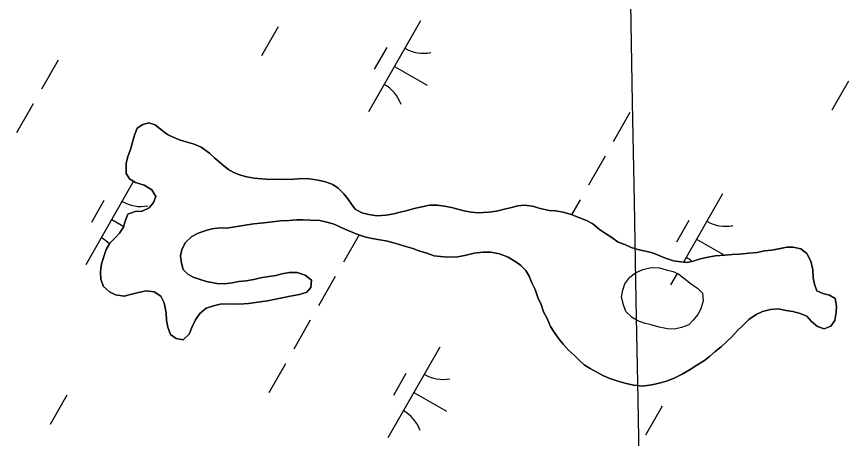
# Model space of a CAD drawing. Extents: x 3930721 to 3950824, y 220441 to 242861.
# Drawn here: x 3945758.1 to 3946155.6, y 231574.2 to 231775.8 of the extents above; entities that cross this region are included whole.
import ezdxf

# ---------------------------------------------------------------- set-up
doc = ezdxf.new("R2010")
doc.units = 0
for name, color, linetype in [('V-GRID-MAJR', 7, 'Continuous'), ('V-TOPO-SHOR', 7, 'Continuous'), ('V-WETL-SWMP', 7, 'Continuous')]:
    doc.layers.add(name, color=color, linetype=linetype)

msp = doc.modelspace()

# ---------------------------------------------------------------- linework, layer by layer
at = {"layer": 'V-GRID-MAJR'}
msp.add_spline([(3946094.66, 229416.34), (3946078.33, 230314.51), (3945968.14, 236374.43), (3945944.62, 237667.83)], degree=3, dxfattribs=at)
at = {"layer": 'V-TOPO-SHOR'}
for points in [[(3945858.64, 231674.63), (3945855.36, 231674.92), (3945851.44, 231674.39), (3945847.52, 231673.21), (3945844.58, 231672.2), (3945841.81, 231670.7), (3945838.9, 231667.88), (3945837.13, 231664.43), (3945836.51, 231661.48), (3945836.87, 231658.04), (3945837.72, 231654.94), (3945839.87, 231652.67), (3945842.5, 231651.22), (3945845.79, 231650.11), (3945848.91, 231649.16), (3945853.83, 231648.23), (3945857.6, 231648.1), (3945861.19, 231648.63), (3945864.3, 231649.15), (3945867.89, 231649.51), (3945871.49, 231650.21), (3945874.59, 231650.89), (3945878.68, 231651.59), (3945881.94, 231652.11), (3945884.89, 231652.8), (3945888.31, 231653.49), (3945892.24, 231653.53), (3945896.02, 231652.25), (3945898.99, 231649.83), (3945898.7, 231646.39), (3945896.76, 231644.08), (3945893.33, 231643.06), (3945888.92, 231642.2), (3945885.82, 231641.51), (3945881.08, 231640.64), (3945877.98, 231639.96), (3945873.4, 231639.26), (3945868.99, 231638.72), (3945864.41, 231638.35), (3945859.82, 231638.46), (3945855.4, 231638.42), (3945852.14, 231637.57), (3945848.71, 231636.39), (3945845.63, 231633.9), (3945843.53, 231630.93), (3945841.77, 231627.15), (3945840.65, 231624.03), (3945837.73, 231621.38), (3945834.29, 231622), (3945831.65, 231623.94), (3945830.31, 231627.36), (3945829.78, 231630.63), (3945829.58, 231634.23), (3945828.55, 231638.97), (3945827.04, 231642.23), (3945823.91, 231644.32), (3945819.98, 231644.77), (3945816.39, 231643.92), (3945812.47, 231643.06), (3945809.53, 231642.21), (3945805.43, 231642.83), (3945802.47, 231644.27), (3945799.66, 231646.86), (3945798.32, 231650.12), (3945798.12, 231654.05), (3945798.73, 231657.65), (3945799.85, 231661.1), (3945800.96, 231664.55), (3945802.73, 231667.52), (3945805.16, 231670.16), (3945807.26, 231672.31), (3945809.2, 231675.11), (3945809.98, 231678.07), (3945811.26, 231681.35), (3945814.69, 231682.7), (3945818.12, 231682.9), (3945821.38, 231684.4), (3945823.48, 231687.04), (3945824.6, 231689.83), (3945822.77, 231693.09), (3945819.14, 231695.18), (3945814.87, 231696.61), (3945812.07, 231698.22), (3945810.41, 231700.82), (3945810.53, 231705.57), (3945811.31, 231709.02), (3945812.58, 231712.3), (3945813.53, 231715.75), (3945814.48, 231719.2), (3945815.76, 231722.48), (3945818.36, 231724.31), (3945821.3, 231724.99), (3945824.25, 231724.04), (3945827.72, 231721.46), (3945830.19, 231719.52), (3945833.64, 231717.92), (3945836.44, 231716.8), (3945839.56, 231715.85), (3945843, 231714.9), (3945846.29, 231713.46), (3945850.25, 231710.56)], [(3945850.25, 231710.56), (3945852.73, 231708.29), (3945856.2, 231705.22), (3945859.5, 231702.63), (3945862.29, 231701.18), (3945865.09, 231700.07), (3945868.21, 231699.28), (3945871.65, 231698.66), (3945875.26, 231698.21), (3945879.19, 231697.92), (3945882.95, 231698.12), (3945886.39, 231697.99), (3945890.64, 231698.2), (3945894.57, 231698.4), (3945898.01, 231698.27), (3945902.27, 231697.66), (3945905.72, 231696.88), (3945909.17, 231695.6), (3945911.81, 231693.83), (3945914.45, 231691.07), (3945916.44, 231688.8), (3945918.1, 231686.2), (3945919.93, 231683.76), (3945923.06, 231681.99), (3945926.5, 231681.21), (3945930.27, 231680.59), (3945934.69, 231680.96), (3945938.45, 231681.49), (3945941.39, 231682.34), (3945944.33, 231683.03), (3945948.08, 231684.05), (3945951.84, 231684.9), (3945955.43, 231685.76), (3945959.03, 231685.63), (3945962.64, 231685.18), (3945965.92, 231684.55), (3945969.04, 231683.77), (3945971.99, 231682.98), (3945975.27, 231682.36), (3945978.71, 231682.07), (3945983.78, 231682.28), (3945987.38, 231682.81), (3945990.64, 231683.66), (3945994.56, 231684.52), (3945997.66, 231685.37), (3946000.77, 231685.73), (3946004.7, 231685.27), (3946008.32, 231684.16), (3946012.58, 231683.23), (3946015.69, 231682.93), (3946019.3, 231682.31), (3946023.08, 231681.21), (3946026.86, 231679.77), (3946030.47, 231678.33), (3946033.44, 231676.73), (3946036.74, 231674.14), (3946039.54, 231672.2), (3946042.5, 231670.27), (3946045.64, 231668.01), (3946048.76, 231666.9), (3946051.88, 231665.46), (3946055, 231664.5), (3946058.61, 231663.72), (3946062.06, 231662.94), (3946065.51, 231661.5), (3946068.3, 231660.38), (3946072.08, 231659.11), (3946075.52, 231658.65), (3946078.8, 231658.36), (3946081.9, 231659.05), (3946085, 231660.06), (3946088.43, 231660.91), (3946092.19, 231661.44), (3946096.77, 231661.82), (3946100.04, 231662.18), (3946103.64, 231662.21), (3946108.06, 231662.75), (3946111.98, 231663.12), (3946115.58, 231663.81), (3946119.01, 231664.17), (3946122.6, 231664.86), (3946126.2, 231665.55), (3946129.31, 231665.58), (3946132.92, 231664.8), (3946135.72, 231662.54), (3946137.72, 231658.96), (3946138.58, 231654.87), (3946138.79, 231650.95), (3946139.47, 231648.01), (3946140.48, 231644.74), (3946143.45, 231643.46), (3946146.56, 231642.68), (3946149.36, 231641.07), (3946149.89, 231637.47), (3946149.76, 231634.36), (3946149.14, 231630.59), (3946147.21, 231627.79), (3946144.11, 231626.61), (3946140.82, 231627.72), (3946138.01, 231630.15), (3946135.7, 231632.58)], [(3946135.7, 231632.58), (3946132.57, 231633.86), (3946129.13, 231634.81), (3946125.85, 231635.43), (3946122.08, 231636.21), (3946118.48, 231635.85), (3946114.56, 231634.82), (3946111.63, 231633.48), (3946108.05, 231630.99), (3946105.13, 231628.18), (3946102.7, 231625.87), (3946099.95, 231622.73), (3946097.35, 231620.41), (3946094.76, 231617.93), (3946092, 231615.77), (3946089.24, 231613.29), (3946086.8, 231611.46), (3946083.23, 231609.3), (3946079.97, 231607.14), (3946076.23, 231604.97), (3946072.65, 231603.14), (3946069.22, 231601.79), (3946065.8, 231600.77), (3946061.71, 231599.75), (3946057.3, 231599.21), (3946053.04, 231599.66), (3946049.43, 231600.44), (3946045, 231601.71), (3946041.55, 231602.82), (3946038.26, 231604.26), (3946035.46, 231605.87), (3946032.17, 231607.64), (3946029.37, 231609.41), (3946027.06, 231611.51), (3946024.74, 231613.78), (3946021.94, 231616.37), (3946019.29, 231619.29), (3946017.29, 231621.89), (3946014.97, 231624.98), (3946013.31, 231627.74), (3946011.63, 231631.49), (3946009.96, 231634.75), (3946008.78, 231638.17), (3946007.27, 231641.6), (3946005.93, 231645.35), (3946004.25, 231648.93), (3946003.08, 231651.7), (3946001.41, 231654.47), (3945999.1, 231656.9), (3945996.62, 231658.68), (3945993, 231660.77), (3945988.89, 231662.36), (3945984.79, 231663.3), (3945981.03, 231663.26), (3945976.78, 231662.73), (3945973.02, 231661.87), (3945968.94, 231661.01), (3945964.19, 231660.8), (3945960.75, 231661.1), (3945957.64, 231661.55), (3945953.69, 231662.99), (3945950.74, 231663.78), (3945947.45, 231665.05), (3945943.02, 231666.32), (3945938.92, 231667.59), (3945935.3, 231668.53), (3945931.7, 231669.15), (3945928.09, 231669.77), (3945924.97, 231670.39), (3945920.7, 231671.82), (3945916.92, 231673.42), (3945913.14, 231675.02), (3945909.85, 231676.62), (3945906.41, 231677.57), (3945902.96, 231678.35), (3945898.54, 231678.47), (3945894.93, 231678.76), (3945891.82, 231678.73), (3945888.39, 231678.37), (3945884.3, 231678.16), (3945880.38, 231677.8), (3945876.29, 231677.26), (3945871.55, 231676.72), (3945868.27, 231676.36), (3945858.64, 231674.63)], [(3946080.6, 231648), (3946083.56, 231646.07), (3946085.88, 231643.63), (3946086.24, 231640.04), (3946085.14, 231636.1), (3946083.69, 231633.46), (3946081.43, 231630.66), (3946079.32, 231628.51), (3946075.9, 231627.16), (3946072.46, 231626.47), (3946069.19, 231626.61), (3946065.25, 231627.38), (3946061.31, 231628.49), (3946058.03, 231629.28), (3946055.07, 231630.39), (3946052.27, 231632), (3946049.3, 231634.92), (3946048.12, 231638.02), (3946047.26, 231641.77), (3946047.89, 231645.05), (3946048.83, 231648.17), (3946051.1, 231651.3), (3946053.86, 231653.3), (3946057.44, 231654.97), (3946061.36, 231655.83), (3946065.29, 231655.7), (3946068.58, 231654.75), (3946071.86, 231653.97), (3946074.65, 231652.69), (3946080.6, 231648)]]:
    msp.add_lwpolyline(points, dxfattribs=at)
at = {"layer": 'V-WETL-SWMP'}
for p, q in [((3945951.16, 231773.75), (3945926.31, 231730.36)), ((3945883.04, 231770.93), (3945875.09, 231757.05)), ((3945935.02, 231761.09), (3945929.06, 231750.68)), ((3945778, 231755.04), (3945770.05, 231741.15)), ((3945938.74, 231752.05), (3945954.36, 231743.11)), ((3946155.62, 231744.99), (3946147.66, 231731.11)), ((3945766.07, 231734.21), (3945758.12, 231720.33)), ((3946051.24, 231729.92), (3946043.28, 231716.04)), ((3945815.76, 231722.48), (3945814.48, 231719.2)), ((3945818.36, 231724.31), (3945815.76, 231722.48)), ((3945821.3, 231724.99), (3945818.36, 231724.31)), ((3945824.25, 231724.04), (3945821.3, 231724.99)), ((3945827.72, 231721.46), (3945824.25, 231724.04)), ((3945814.48, 231719.2), (3945813.53, 231715.75)), ((3945830.19, 231719.52), (3945827.72, 231721.46)), ((3945833.64, 231717.92), (3945830.19, 231719.52)), ((3945836.44, 231716.8), (3945833.64, 231717.92)), ((3945813.53, 231715.75), (3945812.58, 231712.3)), ((3945839.56, 231715.85), (3945836.44, 231716.8)), ((3945843, 231714.9), (3945839.56, 231715.85)), ((3945846.29, 231713.46), (3945843, 231714.9)), ((3945812.58, 231712.3), (3945811.31, 231709.02)), ((3945850.25, 231710.56), (3945846.29, 231713.46)), ((3945852.73, 231708.29), (3945850.25, 231710.56)), ((3945811.31, 231709.02), (3945810.52, 231705.57)), ((3945856.2, 231705.22), (3945852.73, 231708.29)), ((3946039.31, 231709.1), (3946031.36, 231695.21)), ((3945810.52, 231705.57), (3945810.41, 231700.82)), ((3945859.5, 231702.63), (3945856.2, 231705.22)), ((3945862.3, 231701.18), (3945859.5, 231702.63)), ((3945810.41, 231700.82), (3945812.07, 231698.22)), ((3945812.07, 231698.22), (3945814.87, 231696.61)), ((3945865.09, 231700.07), (3945862.3, 231701.18)), ((3945868.21, 231699.28), (3945865.09, 231700.07)), ((3945871.65, 231698.66), (3945868.21, 231699.28)), ((3945875.26, 231698.21), (3945871.65, 231698.66)), ((3945879.19, 231697.92), (3945875.26, 231698.21)), ((3945882.95, 231698.12), (3945879.19, 231697.92)), ((3945886.39, 231697.99), (3945882.95, 231698.12)), ((3945890.64, 231698.2), (3945886.39, 231697.99)), ((3945894.57, 231698.4), (3945890.64, 231698.2)), ((3945898.01, 231698.27), (3945894.57, 231698.4)), ((3945902.27, 231697.66), (3945898.01, 231698.27)), ((3945814.01, 231697.11), (3945791.12, 231657.15)), ((3945814.87, 231696.61), (3945819.14, 231695.18)), ((3945819.14, 231695.18), (3945822.77, 231693.09)), ((3945905.72, 231696.88), (3945902.27, 231697.66)), ((3945909.17, 231695.6), (3945905.72, 231696.88)), ((3945911.81, 231693.83), (3945909.17, 231695.6)), ((3945822.77, 231693.09), (3945824.6, 231689.83)), ((3945914.45, 231691.07), (3945911.81, 231693.83)), ((3945916.44, 231688.8), (3945914.45, 231691.07)), ((3946095.5, 231691.08), (3946076.86, 231658.53)), ((3945799.83, 231687.88), (3945793.87, 231677.47)), ((3945823.48, 231687.04), (3945821.38, 231684.4)), ((3945824.6, 231689.83), (3945823.48, 231687.04)), ((3945918.1, 231686.2), (3945916.44, 231688.8)), ((3945919.93, 231683.76), (3945918.1, 231686.2)), ((3946027.38, 231688.27), (3946023.29, 231681.12)), ((3945814.69, 231682.7), (3945811.26, 231681.35)), ((3945818.12, 231682.9), (3945814.69, 231682.7)), ((3945821.38, 231684.4), (3945818.12, 231682.9)), ((3945923.06, 231681.99), (3945919.93, 231683.76)), ((3945926.5, 231681.21), (3945923.06, 231681.99)), ((3945941.39, 231682.34), (3945938.45, 231681.49)), ((3945944.33, 231683.03), (3945941.39, 231682.34)), ((3945948.08, 231684.05), (3945944.33, 231683.03)), ((3945951.83, 231684.9), (3945948.08, 231684.05)), ((3945955.43, 231685.76), (3945951.83, 231684.9)), ((3945959.03, 231685.63), (3945955.43, 231685.76)), ((3945962.64, 231685.18), (3945959.03, 231685.63)), ((3945965.92, 231684.55), (3945962.64, 231685.18)), ((3945969.03, 231683.77), (3945965.92, 231684.55)), ((3945971.99, 231682.98), (3945969.03, 231683.77)), ((3945975.27, 231682.36), (3945971.99, 231682.98)), ((3945978.71, 231682.07), (3945975.27, 231682.36)), ((3945983.78, 231682.28), (3945978.71, 231682.07)), ((3945987.38, 231682.81), (3945983.78, 231682.28)), ((3945990.64, 231683.66), (3945987.38, 231682.81)), ((3945994.56, 231684.52), (3945990.64, 231683.66)), ((3945997.66, 231685.37), (3945994.56, 231684.52)), ((3946000.77, 231685.73), (3945997.66, 231685.37)), ((3946004.7, 231685.28), (3946000.77, 231685.73)), ((3946008.32, 231684.17), (3946004.7, 231685.28)), ((3946012.58, 231683.23), (3946008.32, 231684.17)), ((3946015.69, 231682.93), (3946012.58, 231683.23)), ((3946019.3, 231682.31), (3946015.69, 231682.93)), ((3946023.08, 231681.21), (3946019.3, 231682.31)), ((3945803.54, 231678.84), (3945809.31, 231675.54)), ((3945809.98, 231678.07), (3945809.2, 231675.11)), ((3945811.26, 231681.35), (3945809.98, 231678.07)), ((3945880.38, 231677.8), (3945884.3, 231678.16)), ((3945884.3, 231678.16), (3945888.39, 231678.37)), ((3945888.39, 231678.37), (3945891.82, 231678.73)), ((3945891.82, 231678.73), (3945894.93, 231678.76)), ((3945894.93, 231678.76), (3945898.54, 231678.47)), ((3945898.54, 231678.47), (3945902.96, 231678.35)), ((3945902.96, 231678.35), (3945906.4, 231677.57)), ((3945930.27, 231680.59), (3945926.5, 231681.21)), ((3945934.69, 231680.96), (3945930.27, 231680.59)), ((3945938.45, 231681.49), (3945934.69, 231680.96)), ((3946026.86, 231679.77), (3946023.08, 231681.21)), ((3946030.47, 231678.33), (3946026.86, 231679.77)), ((3946033.44, 231676.73), (3946030.47, 231678.33)), ((3946079.37, 231678.43), (3946073.4, 231668.02)), ((3945809.2, 231675.11), (3945807.26, 231672.31)), ((3945847.52, 231673.21), (3945851.44, 231674.39)), ((3945851.44, 231674.39), (3945855.36, 231674.92)), ((3945855.36, 231674.92), (3945858.64, 231674.63)), ((3945858.64, 231674.63), (3945868.28, 231676.36)), ((3945868.28, 231676.36), (3945871.55, 231676.72)), ((3945871.55, 231676.72), (3945876.29, 231677.26)), ((3945876.29, 231677.26), (3945880.38, 231677.8)), ((3945906.4, 231677.57), (3945909.85, 231676.62)), ((3945909.85, 231676.62), (3945913.14, 231675.02)), ((3945913.14, 231675.02), (3945916.92, 231673.42)), ((3946036.74, 231674.14), (3946033.44, 231676.73)), ((3946039.54, 231672.21), (3946036.74, 231674.14)), ((3945805.16, 231670.16), (3945802.73, 231667.52)), ((3945807.26, 231672.31), (3945805.16, 231670.16)), ((3945838.9, 231667.88), (3945841.82, 231670.69)), ((3945841.82, 231670.69), (3945844.58, 231672.2)), ((3945844.58, 231672.2), (3945847.52, 231673.21)), ((3945921.81, 231671.45), (3945914.39, 231658.49)), ((3945916.92, 231673.42), (3945920.7, 231671.82)), ((3945920.7, 231671.82), (3945924.97, 231670.39)), ((3945924.97, 231670.39), (3945928.09, 231669.77)), ((3946042.5, 231670.27), (3946039.54, 231672.21)), ((3946045.64, 231668.01), (3946042.5, 231670.27)), ((3945802.73, 231667.52), (3945800.96, 231664.55)), ((3945837.13, 231664.43), (3945838.9, 231667.88)), ((3945928.09, 231669.77), (3945931.7, 231669.15)), ((3945931.7, 231669.15), (3945935.31, 231668.53)), ((3945935.31, 231668.53), (3945938.92, 231667.59)), ((3945938.92, 231667.59), (3945943.02, 231666.32)), ((3945943.02, 231666.32), (3945947.45, 231665.05)), ((3946048.76, 231666.9), (3946045.64, 231668.01)), ((3946051.88, 231665.46), (3946048.76, 231666.9)), ((3946083.08, 231669.39), (3946096.36, 231661.78)), ((3945800.96, 231664.55), (3945798.73, 231657.65)), ((3945836.51, 231661.47), (3945837.13, 231664.43)), ((3945947.45, 231665.05), (3945950.74, 231663.78)), ((3945950.74, 231663.78), (3945953.69, 231662.99)), ((3945953.69, 231662.99), (3945957.64, 231661.55)), ((3945973.02, 231661.87), (3945976.78, 231662.73)), ((3945976.78, 231662.73), (3945981.03, 231663.26)), ((3945981.03, 231663.26), (3945984.79, 231663.3)), ((3945984.79, 231663.3), (3945988.89, 231662.36)), ((3945988.89, 231662.36), (3945993, 231660.77)), ((3946055, 231664.5), (3946051.88, 231665.46)), ((3946058.61, 231663.72), (3946055, 231664.5)), ((3946062.06, 231662.94), (3946058.61, 231663.72)), ((3946065.51, 231661.5), (3946062.06, 231662.94)), ((3946100.04, 231662.18), (3946096.77, 231661.82)), ((3946103.64, 231662.21), (3946100.04, 231662.18)), ((3946108.06, 231662.75), (3946103.64, 231662.21)), ((3946111.98, 231663.12), (3946108.06, 231662.75)), ((3946115.58, 231663.81), (3946111.98, 231663.12)), ((3946119.01, 231664.17), (3946115.58, 231663.81)), ((3946126.2, 231665.55), (3946119.01, 231664.17)), ((3946129.31, 231665.58), (3946126.2, 231665.55)), ((3946132.92, 231664.8), (3946129.31, 231665.58)), ((3946135.72, 231662.54), (3946132.92, 231664.8)), ((3946137.72, 231658.96), (3946135.72, 231662.54)), ((3945836.87, 231658.04), (3945836.51, 231661.47)), ((3945957.64, 231661.55), (3945960.75, 231661.1)), ((3945960.75, 231661.1), (3945964.19, 231660.8)), ((3945964.19, 231660.8), (3945968.94, 231661.01)), ((3945968.94, 231661.01), (3945973.02, 231661.87)), ((3945993, 231660.77), (3945996.62, 231658.68)), ((3945996.62, 231658.68), (3945999.1, 231656.9)), ((3946068.3, 231660.38), (3946065.51, 231661.5)), ((3946072.08, 231659.11), (3946068.3, 231660.38)), ((3946075.52, 231658.65), (3946072.08, 231659.11)), ((3946078.8, 231658.36), (3946075.52, 231658.65)), ((3946081.9, 231659.05), (3946078.8, 231658.36)), ((3946085, 231660.06), (3946081.9, 231659.05)), ((3946088.43, 231660.91), (3946085, 231660.06)), ((3946092.19, 231661.44), (3946088.43, 231660.91)), ((3946096.77, 231661.82), (3946092.19, 231661.44)), ((3946138.58, 231654.87), (3946137.72, 231658.96)), ((3945798.73, 231657.65), (3945798.12, 231654.05)), ((3945837.72, 231654.94), (3945836.87, 231658.04)), ((3945839.87, 231652.67), (3945837.72, 231654.94)), ((3945999.1, 231656.9), (3946001.41, 231654.47)), ((3946001.41, 231654.47), (3946003.08, 231651.7)), ((3946138.79, 231650.95), (3946138.58, 231654.87)), ((3945798.12, 231654.05), (3945798.32, 231650.12)), ((3945842.5, 231651.22), (3945839.87, 231652.67)), ((3945845.79, 231650.11), (3945842.5, 231651.22)), ((3945871.49, 231650.21), (3945867.89, 231649.52)), ((3945874.59, 231650.89), (3945871.49, 231650.21)), ((3945878.68, 231651.59), (3945874.59, 231650.89)), ((3945881.94, 231652.11), (3945878.68, 231651.59)), ((3945884.88, 231652.8), (3945881.94, 231652.11)), ((3945888.31, 231653.49), (3945884.88, 231652.8)), ((3945892.24, 231653.53), (3945888.31, 231653.49)), ((3945896.02, 231652.26), (3945892.24, 231653.53)), ((3945898.99, 231649.83), (3945896.02, 231652.26)), ((3945910.41, 231651.54), (3945902.46, 231637.66)), ((3946003.08, 231651.7), (3946004.25, 231648.93)), ((3946073.75, 231653.1), (3946070.65, 231647.69)), ((3946139.47, 231648.01), (3946138.79, 231650.95)), ((3945798.32, 231650.12), (3945799.66, 231646.86)), ((3945799.66, 231646.86), (3945802.47, 231644.27)), ((3945848.91, 231649.16), (3945845.79, 231650.11)), ((3945853.83, 231648.23), (3945848.91, 231649.16)), ((3945857.6, 231648.1), (3945853.83, 231648.23)), ((3945861.19, 231648.63), (3945857.6, 231648.1)), ((3945864.3, 231649.15), (3945861.19, 231648.63)), ((3945867.89, 231649.52), (3945864.3, 231649.15)), ((3945896.76, 231644.08), (3945898.7, 231646.39)), ((3945898.7, 231646.39), (3945898.99, 231649.83)), ((3946004.25, 231648.93), (3946005.93, 231645.35)), ((3946140.48, 231644.75), (3946139.47, 231648.01)), ((3945802.47, 231644.27), (3945805.43, 231642.83)), ((3945805.43, 231642.83), (3945809.53, 231642.21)), ((3945809.53, 231642.21), (3945812.47, 231643.06)), ((3945812.47, 231643.06), (3945816.39, 231643.92)), ((3945816.39, 231643.92), (3945819.98, 231644.77)), ((3945819.98, 231644.77), (3945823.91, 231644.32)), ((3945823.91, 231644.32), (3945827.04, 231642.23)), ((3945827.04, 231642.23), (3945828.55, 231638.97)), ((3945888.92, 231642.2), (3945893.33, 231643.06)), ((3945893.33, 231643.06), (3945896.76, 231644.08)), ((3946005.93, 231645.35), (3946007.27, 231641.6)), ((3946143.44, 231643.47), (3946140.48, 231644.75)), ((3946146.56, 231642.68), (3946143.44, 231643.47)), ((3946149.36, 231641.07), (3946146.56, 231642.68)), ((3945828.55, 231638.97), (3945829.58, 231634.23)), ((3945852.14, 231637.57), (3945855.4, 231638.42)), ((3945855.4, 231638.42), (3945859.82, 231638.47)), ((3945859.82, 231638.47), (3945864.41, 231638.35)), ((3945864.41, 231638.35), (3945868.98, 231638.72)), ((3945868.98, 231638.72), (3945873.4, 231639.26)), ((3945873.4, 231639.26), (3945877.98, 231639.96)), ((3945877.98, 231639.96), (3945881.08, 231640.65)), ((3945881.08, 231640.65), (3945885.82, 231641.51)), ((3945885.82, 231641.51), (3945888.92, 231642.2)), ((3946007.27, 231641.6), (3946008.78, 231638.17)), ((3946149.89, 231637.47), (3946149.36, 231641.07)), ((3945845.63, 231633.9), (3945848.71, 231636.39)), ((3945848.71, 231636.39), (3945852.14, 231637.57)), ((3946008.78, 231638.17), (3946009.96, 231634.75)), ((3946009.96, 231634.75), (3946011.63, 231631.49)), ((3946111.63, 231633.49), (3946114.56, 231634.82)), ((3946114.56, 231634.82), (3946118.48, 231635.85)), ((3946118.48, 231635.85), (3946122.08, 231636.21)), ((3946122.08, 231636.21), (3946125.85, 231635.43)), ((3946125.85, 231635.43), (3946129.13, 231634.81)), ((3946129.13, 231634.81), (3946132.57, 231633.86)), ((3946149.14, 231630.59), (3946149.76, 231634.36)), ((3946149.76, 231634.36), (3946149.89, 231637.47)), ((3945829.58, 231634.23), (3945829.78, 231630.63)), ((3945829.78, 231630.63), (3945830.31, 231627.36)), ((3945841.77, 231627.15), (3945843.53, 231630.93)), ((3945843.53, 231630.93), (3945845.63, 231633.9)), ((3945898.48, 231630.72), (3945890.53, 231616.83)), ((3946011.63, 231631.49), (3946013.31, 231627.74)), ((3946105.13, 231628.18), (3946108.05, 231630.99)), ((3946108.05, 231630.99), (3946111.63, 231633.49)), ((3946132.57, 231633.86), (3946135.7, 231632.58)), ((3946135.7, 231632.58), (3946138.01, 231630.15)), ((3946147.2, 231627.79), (3946149.14, 231630.59)), ((3945830.31, 231627.36), (3945831.65, 231623.94)), ((3945840.65, 231624.03), (3945841.77, 231627.15)), ((3946013.31, 231627.74), (3946014.97, 231624.98)), ((3946102.7, 231625.87), (3946105.13, 231628.18)), ((3946138.01, 231630.15), (3946140.82, 231627.72)), ((3946140.82, 231627.72), (3946144.11, 231626.61)), ((3946144.11, 231626.61), (3946147.2, 231627.79)), ((3945831.65, 231623.94), (3945834.29, 231622)), ((3945837.73, 231621.38), (3945840.65, 231624.03)), ((3946014.97, 231624.98), (3946017.29, 231621.89)), ((3946097.35, 231620.41), (3946099.95, 231622.73)), ((3946099.95, 231622.73), (3946102.7, 231625.87)), ((3945834.29, 231622), (3945837.73, 231621.38)), ((3946017.29, 231621.89), (3946019.29, 231619.29)), ((3946019.29, 231619.29), (3946021.93, 231616.37)), ((3946094.76, 231617.93), (3946097.35, 231620.41)), ((3945960.31, 231617.87), (3945935.46, 231574.48)), ((3946021.93, 231616.37), (3946024.74, 231613.78)), ((3946089.24, 231613.29), (3946092, 231615.77)), ((3946092, 231615.77), (3946094.76, 231617.93)), ((3946024.74, 231613.78), (3946027.06, 231611.51)), ((3946027.06, 231611.51), (3946029.37, 231609.41)), ((3946083.23, 231609.3), (3946086.8, 231611.46)), ((3946086.8, 231611.46), (3946089.24, 231613.29)), ((3945886.56, 231609.89), (3945878.6, 231596.01)), ((3946029.37, 231609.41), (3946032.17, 231607.64)), ((3946032.17, 231607.64), (3946035.46, 231605.87)), ((3946076.23, 231604.97), (3946079.97, 231607.14)), ((3946079.97, 231607.14), (3946083.23, 231609.3)), ((3945944.17, 231605.22), (3945938.21, 231594.8)), ((3946035.46, 231605.87), (3946038.26, 231604.26)), ((3946038.26, 231604.26), (3946041.55, 231602.82)), ((3946041.55, 231602.82), (3946045, 231601.71)), ((3946069.22, 231601.79), (3946072.65, 231603.14)), ((3946072.65, 231603.14), (3946076.23, 231604.97)), ((3946045, 231601.71), (3946049.43, 231600.45)), ((3946049.43, 231600.45), (3946053.04, 231599.66)), ((3946053.04, 231599.66), (3946057.3, 231599.21)), ((3946057.3, 231599.21), (3946061.71, 231599.75)), ((3946061.71, 231599.75), (3946065.8, 231600.77)), ((3946065.8, 231600.77), (3946069.22, 231601.79)), ((3945782.18, 231594.82), (3945774.22, 231580.93)), ((3945947.89, 231596.18), (3945963.51, 231587.23)), ((3946066.68, 231589.7), (3946058.73, 231575.82))]:
    msp.add_line(p, q, dxfattribs=at)
msp.add_lwpolyline([(3946080.6, 231648), (3946083.56, 231646.07), (3946085.88, 231643.64), (3946086.24, 231640.04), (3946085.14, 231636.1), (3946083.69, 231633.46), (3946081.43, 231630.66), (3946079.32, 231628.51), (3946075.9, 231627.16), (3946072.46, 231626.47), (3946069.19, 231626.61), (3946065.25, 231627.38), (3946061.31, 231628.49), (3946058.03, 231629.27), (3946055.07, 231630.39), (3946052.27, 231632), (3946049.3, 231634.92), (3946048.12, 231638.01), (3946047.26, 231641.77), (3946047.89, 231645.05), (3946048.84, 231648.17), (3946051.1, 231651.3), (3946053.86, 231653.3), (3946057.44, 231654.97), (3946061.36, 231655.83), (3946065.29, 231655.7), (3946068.58, 231654.75), (3946071.86, 231653.97), (3946074.66, 231652.69)], close=True, dxfattribs=at)
for centre, start, end in [((3945952.67, 231775.9), 239.4279, 280.9715), ((3945925.22, 231727.97), 19.4279, 60.9715), ((3945817.48, 231702.69), 239.4279, 280.9715), ((3946097.01, 231693.24), 239.4279, 280.9715), ((3945790.02, 231654.76), 44.8178, 60.9715), ((3946069.56, 231645.3), 50.0851, 60.9715), ((3945961.82, 231620.03), 239.4279, 280.9715), ((3945934.36, 231572.09), 19.4279, 60.9715)]:
    msp.add_arc(centre, 17.62, start, end, dxfattribs=at)

doc.saveas('drawing.dxf')
